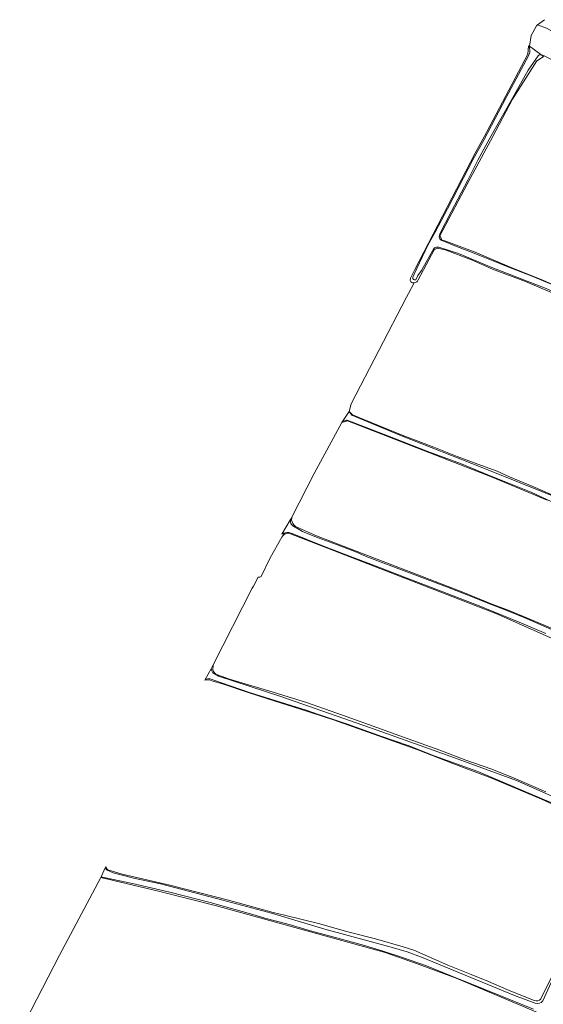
# Model space of a CAD drawing. Header units: metres. Extents: x 149984 to 156489, y 469398 to 478068.
# Tile 346 of 656: x 151532 to 151716, y 473243 to 473588. Entities that reach past the tile are written whole.
import ezdxf

# ---------------------------------------------------------------- set-up
doc = ezdxf.new("R2010")
doc.units = ezdxf.units.M
doc.header["$LTSCALE"] = 0.75
for name, color, linetype, lineweight in [('B-WE-GR-GRAS-GV', 252, 'Continuous', 13), ('B-WE-OG-TERREIN_OEVER-GV', 252, 'Continuous', 18), ('B-WE-OG-WATER-GV', 252, 'Continuous', 18), ('B-WE-OG-WATER_SLOOT-GV', 252, 'Continuous', 18)]:
    doc.layers.add(name, color=color, linetype=linetype, lineweight=lineweight)

msp = doc.modelspace()

# ---------------------------------------------------------------- linework, layer by layer
at = {"layer": 'B-WE-GR-GRAS-GV', "flags": 128}
for points in [[(151715.733, 473574.917), (151713.553, 473573.36), (151713.51, 473573.33), (151704.938, 473559.889), (151697.986, 473546.85), (151690.134, 473532.125), (151679.432, 473512.052), (151680.251, 473510.517), (151681.558, 473510.098), (151691.805, 473506.257), (151703.887, 473501.107), (151715.521, 473496.495), (151743.885, 473483.583)], [(151677.529, 473507.053), (151671.925, 473496.575)], [(151719.595, 473491.673), (151709.522, 473495.988), (151697.977, 473500.361), (151690.505, 473503.618), (151681.292, 473507.141), (151679.127, 473507.623)], [(151670.491, 473495.578), (151668.498, 473491.748), (151667.839, 473490.482), (151648.381, 473453.089), (151647.719, 473450.443)], [(151717.019, 473419.364), (151697.791, 473427.454), (151647.071, 473447.139), (151645.166, 473446.583), (151635.438, 473428.675), (151627.624, 473413.405), (151627.505, 473412.365)], [(151648.898, 473449.272), (151652.852, 473447.659), (151666.268, 473442.13), (151677.311, 473437.893), (151685.518, 473434.667), (151694.014, 473431.476), (151699.589, 473429.493)], [(151699.589, 473429.493), (151703.889, 473427.553), (151712.035, 473424.094), (151721.797, 473419.936), (151733.459, 473414.445), (151745.325, 473409.137), (151754.004, 473405.054), (151764.262, 473400.227), (151772.849, 473396.017), (151784.493, 473390.534), (151795.942, 473385.289), (151799.191, 473384.19), (151804.137, 473381.574), (151813.7, 473376.607), (151822.712, 473372.086), (151832.847, 473367.312), (151846.536, 473360.619), (151857.687, 473355.421), (151868.493, 473350.719), (151880.163, 473345.611), (151886.327, 473342.699), (151888.243, 473341.982)], [(151628.952, 473410.18), (151636.254, 473406.794), (151652.062, 473400.823), (151662.676, 473396.689), (151674.157, 473392.278), (151687.568, 473387.142), (151697.431, 473383.052), (151703.427, 473380.781), (151710.814, 473377.713), (151719.824, 473373.872)], [(151624.149, 473406.425), (151620.077, 473399.124), (151616.904, 473392.572)], [(151982.351, 473253.543), (151910.517, 473284.975), (151783.596, 473341.967), (151699.617, 473379.432), (151626.512, 473407.769), (151625.664, 473407.646)], [(151615.84, 473392.33), (151614.153, 473389.239), (151613.773, 473388.495), (151600.001, 473361.573)], [(151600.001, 473361.573), (151599.952, 473359.841)], [(151601.577, 473358.153), (151605.789, 473356.581), (151621.104, 473352.046), (151632.763, 473348.389), (151645.328, 473343.96), (151657.409, 473339.682), (151666.777, 473336.33), (151679.47, 473331.662), (151688.563, 473328.267), (151697.645, 473325.043), (151705.546, 473321.906), (151716.66, 473317.065)], [(151798.526, 473204.434), (151714.54, 473239.424), (151685.184, 473251.776), (151670.971, 473257.106), (151660.311, 473260.744), (151601.176, 473277.156), (151580.956, 473282.317), (151560.737, 473287.054), (151546.186, 473259.813), (151532.311, 473232.91), (151532.272, 473232.356)]]:
    msp.add_lwpolyline(points, dxfattribs=at)
at = {"layer": 'B-WE-GR-GRAS-GV'}
for points in [[(151679.127, 473507.623, 0.296091), (151677.529, 473507.053)], [(151671.925, 473496.575, -0.2952356), (151670.491, 473495.578)], [(151647.719, 473450.443, 0.0263714), (151648.898, 473449.272)], [(151627.505, 473412.365, 0.2153604), (151628.952, 473410.18)], [(151625.664, 473407.646, 0.1888779), (151624.149, 473406.425)], [(151616.904, 473392.572, -0.1960369), (151615.84, 473392.33)], [(151599.952, 473359.841, 0.2598442), (151601.577, 473358.153)]]:
    msp.add_lwpolyline(points, format="xyb", dxfattribs=at)
at = {"layer": 'B-WE-OG-TERREIN_OEVER-GV', "flags": 128}
for points in [[(151716.189, 473587.779), (151713.723, 473585.921), (151716.857, 473584.854)], [(151670.027, 473497.531), (151670.452, 473498.565), (151675.265, 473508.709), (151677.83, 473513.271), (151682.11, 473521.435), (151687.813, 473532.336), (151690.976, 473538.607), (151695.003, 473545.786), (151702.744, 473560.496), (151710.51, 473575.117), (151710.99, 473576.397), (151710.92, 473578.48), (151710.579, 473578.664), (151710.33, 473575.64), (151695.95, 473548.5), (151695.85, 473548.19), (151691.79, 473541.02), (151670.611, 473500), (151669.14, 473497.15), (151669.1, 473496.37), (151669.15, 473496.07), (151669.36, 473495.9), (151669.6, 473495.65), (151669.9, 473495.59), (151670.26, 473495.57), (151670.491, 473495.578)], [(151713.895, 473575.148), (151710.456, 473570.051), (151703.399, 473557.61), (151696.999, 473546.225), (151692.822, 473538.535), (151689.226, 473531.484), (151683.433, 473520.461), (151679.483, 473512.757), (151679.329, 473512.232), (151679.181, 473511.645)], [(151743.885, 473483.583), (151715.521, 473496.495), (151703.887, 473501.107), (151691.805, 473506.257), (151681.558, 473510.098), (151680.251, 473510.517), (151679.432, 473512.052), (151690.134, 473532.125), (151697.986, 473546.85), (151704.938, 473559.889), (151713.51, 473573.33), (151713.553, 473573.36), (151715.733, 473574.917), (151714.903, 473575.531)], [(151716.027, 473575.14), (151714.903, 473575.531), (151715.733, 473574.917)], [(151679.91, 473510.453), (151685.254, 473508.227), (151691.122, 473506.058), (151700.153, 473502.46), (151702.683, 473501.407), (151712.02, 473497.714), (151718.499, 473495.019), (151727.793, 473490.759), (151732.482, 473488.598), (151740.802, 473484.812), (151750.725, 473479.862), (151759.473, 473475.394), (151772.545, 473468.784), (151783.603, 473462.841), (151794.886, 473457.088), (151808.811, 473449.777), (151823.666, 473442.315), (151836.809, 473435.638), (151851.355, 473428.33), (151862.554, 473423.074), (151872.473, 473418.072), (151939.253, 473385.052), (152016.089, 473345.999)], [(151677.349, 473507.58), (151672.991, 473499.809), (151671.801, 473498.096), (151671.046, 473496.644)], [(151671.925, 473496.575), (151677.529, 473507.053)], [(151911.838, 473396.546), (151819.699, 473441.977), (151752.627, 473476.769), (151739.927, 473482.855), (151716.776, 473493.571), (151697.64, 473500.889), (151685.975, 473505.778), (151679.072, 473507.99), (151678.582, 473508.056)], [(151679.127, 473507.623), (151681.292, 473507.141), (151690.505, 473503.618), (151697.977, 473500.361), (151709.522, 473495.988), (151719.595, 473491.673)], [(151647.719, 473450.443), (151648.645, 473449.12), (151665.446, 473442.109), (151694.551, 473430.732), (151720.744, 473420.148), (151762.549, 473400.437), (151784.145, 473390.165), (151787.758, 473388.76), (151793.016, 473386.303), (151797.862, 473384.156), (151798.816, 473383.901), (151803.563, 473381.528), (151809.709, 473378.393), (151813.785, 473376.229), (151820.062, 473372.963), (151839.278, 473363.66), (151868.382, 473350.166), (151887.035, 473341.964), (151889.681, 473341.038), (151891.798, 473342.493), (151897.326, 473353.31), (151903.922, 473366.621), (151906.268, 473371.352)], [(151722.485, 473417.064), (151711.452, 473422.185), (151696.338, 473428.265), (151686.681, 473432.226), (151675.287, 473436.465), (151661.269, 473441.859), (151650.084, 473446.246), (151647.011, 473447.36), (151646.745, 473447.372), (151645.381, 473446.909), (151645.166, 473446.583), (151647.071, 473447.139), (151697.791, 473427.454), (151717.019, 473419.364)], [(151721.797, 473419.936), (151712.035, 473424.094), (151703.889, 473427.553), (151699.589, 473429.493), (151694.014, 473431.476), (151685.518, 473434.667), (151677.311, 473437.893), (151666.268, 473442.13), (151652.852, 473447.659), (151648.898, 473449.272)], [(151627.505, 473412.365), (151627.624, 473413.405), (151627.156, 473412.615)], [(151627.532, 473410.8), (151627.997, 473410.39), (151630.159, 473409.017), (151631.323, 473408.422), (151636.867, 473406.15), (151643.251, 473403.845), (151650.316, 473401.146), (151653.715, 473399.606), (151682.16, 473388.834), (151688.712, 473386.234), (151696.334, 473383.275), (151702.31, 473380.904), (151709.218, 473378.068), (151717.518, 473374.433), (151785.183, 473343.951), (151894.721, 473294.58), (151915.676, 473284.579), (151963.886, 473263.65), (151970.971, 473260.422), (151981.161, 473255.891), (151983.27, 473254.961)], [(151719.824, 473373.872), (151710.814, 473377.713), (151703.427, 473380.781), (151697.431, 473383.052), (151687.568, 473387.142), (151674.157, 473392.278), (151662.676, 473396.689), (151652.062, 473400.823), (151636.254, 473406.794), (151628.952, 473410.18)], [(151624.075, 473407.416), (151625.664, 473407.646), (151626.512, 473407.769), (151699.617, 473379.432), (151783.596, 473341.967), (151910.517, 473284.975), (151982.351, 473253.543)], [(151716.562, 473372.587), (151707.311, 473376.531), (151698.43, 473380.238), (151692.707, 473382.567), (151685.12, 473385.502), (151675.042, 473389.342), (151667.124, 473392.397), (151658.703, 473395.661), (151649.104, 473399.272), (151638.172, 473403.516), (151627.718, 473407.615), (151626.587, 473407.999)], [(151599.952, 473359.841), (151600.001, 473361.573), (151599.31, 473360.28), (151599.58, 473359.528), (151599.922, 473358.794), (151601.906, 473357.604), (151623.734, 473350.539), (151657.469, 473338.712), (151681.996, 473329.981), (151706.364, 473321.091), (151726.684, 473312.043), (151798.28, 473280.372), (151825.109, 473268.545), (151833.774, 473265.055), (151846.339, 473260.592), (151861.246, 473254.413), (151872.592, 473249.819), (151881.647, 473245.722), (151943.299, 473220.682), (151985.727, 473202.901), (151988.605, 473201.852), (151998.5, 473197.948), (152016.354, 473190.648)], [(151597.272, 473356.465), (151597.161, 473356.258), (151598.789, 473356.332), (151599.973, 473355.962), (151603.279, 473354.93), (151612.347, 473351.927), (151619.186, 473349.743), (151630.678, 473346.096), (151642.245, 473342.334), (151671.795, 473331.78), (151683.978, 473327.101), (151695.426, 473322.739), (151697.943, 473321.827), (151715.101, 473314.526), (151733.306, 473306.204), (151738.45, 473303.574)], [(151740.236, 473303.458), (151723.024, 473311.418), (151692.834, 473324.293), (151677.457, 473329.764), (151668.731, 473333.211), (151659.11, 473336.475), (151647.079, 473340.788), (151636.997, 473344.208), (151632.678, 473345.751), (151613.143, 473351.85), (151603.004, 473355.292), (151598.964, 473356.665)], [(151716.66, 473317.065), (151705.546, 473321.906), (151697.645, 473325.043), (151688.563, 473328.267), (151679.47, 473331.662), (151666.777, 473336.33), (151657.409, 473339.682), (151645.328, 473343.96), (151632.763, 473348.389), (151621.104, 473352.046), (151605.789, 473356.581), (151601.577, 473358.153)], [(151562.658, 473290.357), (151562.458, 473290.922), (151562.239, 473290.429)], [(151562.902, 473289.664), (151564.974, 473288.776), (151571.337, 473287.074), (151572.098, 473286.877), (151581.544, 473284.85), (151601.233, 473279.778), (151620.469, 473274.581), (151639.229, 473268.919), (151662.412, 473262.647), (151668.037, 473260.968), (151672.999, 473259.178), (151677, 473257.551), (151705.602, 473245.716), (151712.829, 473243.086)], [(151712.569, 473243.916), (151702.936, 473247.848), (151696.477, 473250.616), (151690.496, 473253.136), (151682.261, 473256.376), (151670.37, 473261.562), (151666.675, 473262.796), (151656.935, 473265.54), (151646.781, 473268.183), (151637.418, 473270.867), (151625.093, 473273.891), (151621.024, 473274.856), (151605.452, 473279.187), (151584.901, 473284.375), (151568.146, 473288.259), (151563.458, 473289.69)], [(151712.271, 473240.876), (151700.49, 473245.661), (151689.503, 473250.211), (151683.115, 473252.775), (151674.789, 473256.176), (151666.41, 473259.072), (151659.604, 473261.301), (151653.077, 473263.251), (151643.743, 473265.773), (151634.127, 473268.404), (151625.848, 473270.796), (151618.187, 473272.851), (151614.003, 473274.055), (151599.007, 473278.283), (151584.849, 473281.977), (151571.813, 473285.007), (151562.319, 473286.942), (151560.837, 473287.279), (151560.737, 473287.054), (151580.956, 473282.317), (151601.176, 473277.156), (151660.311, 473260.744), (151670.971, 473257.106), (151685.184, 473251.776), (151714.54, 473239.424)], [(151721.103, 473257.233), (151719.049, 473253.128), (151714.88, 473244.503)], [(151715.593, 473243.8), (151721.245, 473256.511)]]:
    msp.add_lwpolyline(points, dxfattribs=at)
at = {"layer": 'B-WE-OG-TERREIN_OEVER-GV'}
for points in [[(151714.903, 473575.531, 0.1954033), (151713.895, 473575.148)], [(151679.181, 473511.645, 0.1368618), (151679.91, 473510.453)], [(151678.582, 473508.056, 0.1309673), (151677.349, 473507.58)], [(151677.529, 473507.053, -0.296091), (151679.127, 473507.623)], [(151671.046, 473496.644, -0.7090704), (151670.027, 473497.531)], [(151670.491, 473495.578, 0.2952356), (151671.925, 473496.575)], [(151648.898, 473449.272, -0.0263714), (151647.719, 473450.443)], [(151627.156, 473412.615, 0.1837823), (151627.532, 473410.8)], [(151628.952, 473410.18, -0.2153604), (151627.505, 473412.365)], [(151626.587, 473407.999, 0.1895981), (151624.075, 473407.416)], [(151598.964, 473356.665, 0.2006582), (151597.272, 473356.465)], [(151601.577, 473358.153, -0.2598442), (151599.952, 473359.841)], [(151562.239, 473290.429, 0.0898786), (151562.902, 473289.664)], [(151563.458, 473289.69, -0.2114414), (151562.658, 473290.357)], [(151714.88, 473244.503, -0.3015969), (151712.569, 473243.916)], [(151712.829, 473243.086, 0.329468), (151715.593, 473243.8)]]:
    msp.add_lwpolyline(points, format="xyb", dxfattribs=at)
at = {"layer": 'B-WE-OG-WATER-GV', "flags": 128}
for points in [[(152012.151, 473422.926), (151983.541, 473438.254), (151957.375, 473452.382), (151932.48, 473465.9), (151900.108, 473483.743), (151868.16, 473501.139), (151839.973, 473516.843), (151810.422, 473533.158), (151781.812, 473548.98), (151753.413, 473564.707), (151724.004, 473580.999), (151716.857, 473584.854), (151713.723, 473585.921), (151713.35, 473585.64), (151711.42, 473582.27), (151710.92, 473578.48), (151714.903, 473575.531), (151716.027, 473575.14), (151724.295, 473570.868), (151737.43, 473563.902)], [(151627.156, 473412.615), (151624.075, 473407.416)], [(151983.27, 473254.961), (151981.161, 473255.891), (151970.971, 473260.422), (151963.886, 473263.65), (151915.676, 473284.579), (151894.721, 473294.58), (151785.183, 473343.951), (151717.518, 473374.433), (151709.218, 473378.068), (151702.31, 473380.904), (151696.334, 473383.275), (151688.712, 473386.234), (151682.16, 473388.834), (151653.715, 473399.606), (151650.316, 473401.146), (151643.251, 473403.845), (151636.867, 473406.15), (151631.323, 473408.422), (151630.159, 473409.017), (151627.997, 473410.39), (151627.532, 473410.8)], [(151626.587, 473407.999), (151627.718, 473407.615), (151638.172, 473403.516), (151649.104, 473399.272), (151658.703, 473395.661), (151667.124, 473392.397), (151675.042, 473389.342), (151685.12, 473385.502), (151692.707, 473382.567), (151698.43, 473380.238), (151707.311, 473376.531), (151716.562, 473372.587)], [(152016.354, 473190.648), (151998.5, 473197.948), (151988.605, 473201.852), (151985.727, 473202.901), (151943.299, 473220.682), (151881.647, 473245.722), (151872.592, 473249.819), (151861.246, 473254.413), (151846.339, 473260.592), (151833.774, 473265.055), (151825.109, 473268.545), (151798.28, 473280.372), (151726.684, 473312.043), (151706.364, 473321.091), (151681.996, 473329.981), (151657.469, 473338.712), (151623.734, 473350.539), (151601.906, 473357.604), (151599.922, 473358.794), (151599.58, 473359.528), (151599.31, 473360.28), (151597.272, 473356.465)], [(151598.964, 473356.665), (151603.004, 473355.292), (151613.143, 473351.85), (151632.678, 473345.751), (151636.997, 473344.208), (151647.079, 473340.788), (151659.11, 473336.475), (151668.731, 473333.211), (151677.457, 473329.764), (151692.834, 473324.293), (151723.024, 473311.418), (151740.236, 473303.458)]]:
    msp.add_lwpolyline(points, dxfattribs=at)
at = {"layer": 'B-WE-OG-WATER-GV'}
for points in [[(151627.532, 473410.8, -0.1837823), (151627.156, 473412.615)], [(151624.075, 473407.416, -0.1895981), (151626.587, 473407.999)], [(151597.272, 473356.465, -0.2006582), (151598.964, 473356.665)]]:
    msp.add_lwpolyline(points, format="xyb", dxfattribs=at)
at = {"layer": 'B-WE-OG-WATER_SLOOT-GV', "flags": 128}
for points in [[(151714.903, 473575.531), (151710.92, 473578.48), (151710.99, 473576.397), (151710.51, 473575.117), (151702.744, 473560.496), (151695.003, 473545.786), (151690.976, 473538.607), (151687.813, 473532.336), (151682.11, 473521.435), (151677.83, 473513.271), (151675.265, 473508.709), (151670.452, 473498.565), (151670.027, 473497.531)], [(151679.181, 473511.645), (151679.329, 473512.232), (151679.483, 473512.757), (151683.433, 473520.461), (151689.226, 473531.484), (151692.822, 473538.535), (151696.999, 473546.225), (151703.399, 473557.61), (151710.456, 473570.051), (151713.895, 473575.148)], [(152016.089, 473345.999), (151939.253, 473385.052), (151872.473, 473418.072), (151862.554, 473423.074), (151851.355, 473428.33), (151836.809, 473435.638), (151823.666, 473442.315), (151808.811, 473449.777), (151794.886, 473457.088), (151783.603, 473462.841), (151772.545, 473468.784), (151759.473, 473475.394), (151750.725, 473479.862), (151740.802, 473484.812), (151732.482, 473488.598), (151727.793, 473490.759), (151718.499, 473495.019), (151712.02, 473497.714), (151702.683, 473501.407), (151700.153, 473502.46), (151691.122, 473506.058), (151685.254, 473508.227), (151679.91, 473510.453)], [(151671.046, 473496.644), (151671.801, 473498.096), (151672.991, 473499.809), (151677.349, 473507.58)], [(151678.582, 473508.056), (151679.072, 473507.99), (151685.975, 473505.778), (151697.64, 473500.889), (151716.776, 473493.571), (151739.927, 473482.855), (151752.627, 473476.769), (151819.699, 473441.977), (151911.838, 473396.546), (151915.214, 473394.881), (151919.843, 473391.789)], [(151720.744, 473420.148), (151694.551, 473430.732), (151665.446, 473442.109), (151648.645, 473449.12), (151647.719, 473450.443), (151645.381, 473446.909), (151646.745, 473447.372), (151647.011, 473447.36), (151650.084, 473446.246), (151661.269, 473441.859), (151675.287, 473436.465), (151686.681, 473432.226), (151696.338, 473428.265), (151711.452, 473422.185), (151722.485, 473417.064)], [(151562.239, 473290.429), (151560.837, 473287.279), (151562.319, 473286.942), (151571.813, 473285.007), (151584.849, 473281.977), (151599.007, 473278.283), (151614.003, 473274.055), (151618.187, 473272.851), (151625.848, 473270.796), (151634.127, 473268.404), (151643.743, 473265.773), (151653.077, 473263.251), (151659.604, 473261.301), (151666.41, 473259.072), (151674.789, 473256.176), (151683.115, 473252.775), (151689.503, 473250.211), (151700.49, 473245.661), (151712.271, 473240.876)], [(151712.829, 473243.086), (151705.602, 473245.716), (151677, 473257.551), (151672.999, 473259.178), (151668.037, 473260.968), (151662.412, 473262.647), (151639.229, 473268.919), (151620.469, 473274.581), (151601.233, 473279.778), (151581.544, 473284.85), (151572.098, 473286.877), (151571.337, 473287.074), (151564.974, 473288.776), (151562.902, 473289.664)], [(151721.245, 473256.511), (151715.593, 473243.8)]]:
    msp.add_lwpolyline(points, dxfattribs=at)
at = {"layer": 'B-WE-OG-WATER_SLOOT-GV'}
for points in [[(151713.895, 473575.148, -0.1954033), (151714.903, 473575.531)], [(151679.91, 473510.453, -0.1368618), (151679.181, 473511.645)], [(151677.349, 473507.58, -0.1309673), (151678.582, 473508.056)], [(151670.027, 473497.531, 0.7090704), (151671.046, 473496.644)], [(151562.902, 473289.664, -0.0898786), (151562.239, 473290.429)], [(151715.593, 473243.8, -0.329468), (151712.829, 473243.086)]]:
    msp.add_lwpolyline(points, format="xyb", dxfattribs=at)

doc.saveas('drawing.dxf')
